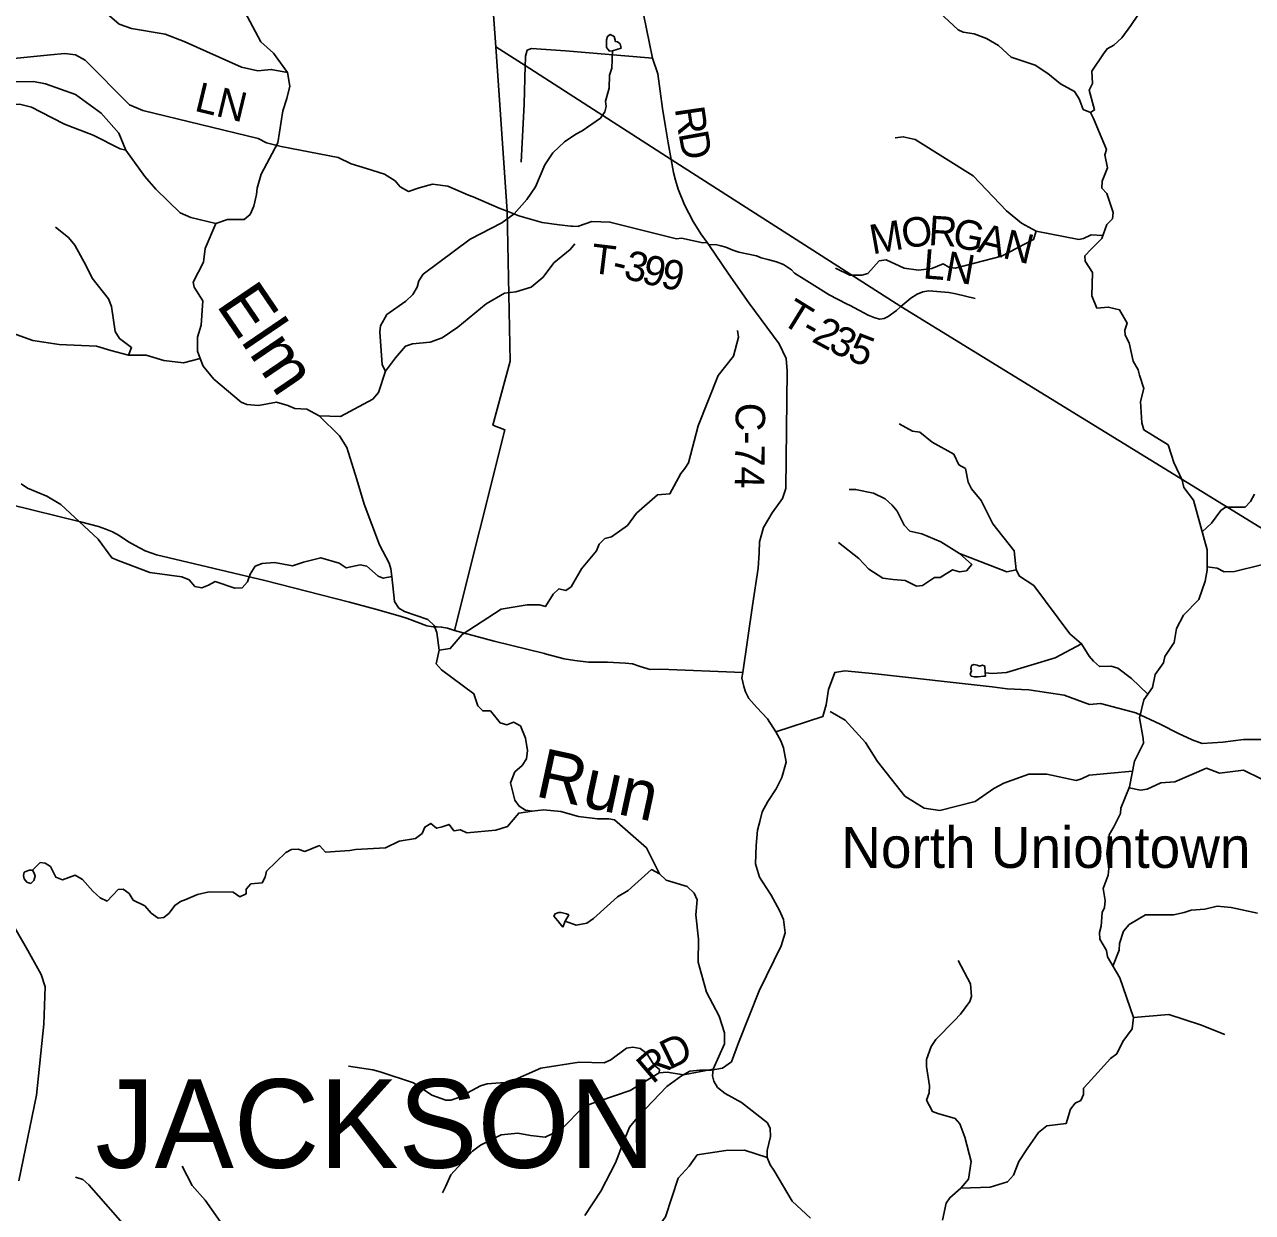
# Model space of a CAD drawing. Extents: x 1525783 to 1900577, y 218250 to 627376.
# Drawn here: x 1673832 to 1686297, y 393753 to 405810 of the extents above; entities that cross this region are included whole.
import ezdxf

# ---------------------------------------------------------------- set-up
doc = ezdxf.new("R2010")
doc.units = 0
for name, color, linetype in [('GM_X_County_Road', 7, 'Continuous'), ('GM_X_County_Road_Text', 7, 'Continuous'), ('GM_X_Minor_Lake', 7, 'Continuous'), ('GM_X_Minor_River', 7, 'Continuous'), ('GM_X_Minor_River_Text', 7, 'Continuous'), ('GM_X_State_Route', 7, 'Continuous'), ('GM_X_Township', 7, 'Continuous'), ('GM_X_Township_Road', 7, 'Continuous'), ('GM_X_Township_Road_Text', 7, 'Continuous'), ('GM_X_Township_ROW', 7, 'Continuous'), ('GM_X_Township_Subdivision', 7, 'Continuous'), ('GM_X_Township_Text', 7, 'Continuous'), ('GM_X_Unincorporated_Text', 7, 'Continuous')]:
    doc.layers.add(name, color=color, linetype=linetype)

msp = doc.modelspace()

# ---------------------------------------------------------------- linework, layer by layer
at = {"layer": 'GM_X_County_Road'}
for points in [[(1680366, 404611), (1680337, 404772), (1680308, 404959), (1680260, 405310), (1680207, 405468), (1680086, 406067)], [(1681460, 398630), (1681375, 398762), (1681266, 398877), (1681184, 398969), (1681150, 399036), (1681133, 399091), (1681115, 399179), (1681125, 399233), (1681221, 399914), (1681279, 400291), (1681290, 400447), (1681293, 400561), (1681335, 400705), (1681420, 400855), (1681526, 401001), (1681561, 401102), (1681572, 402296), (1681563, 402422), (1681494, 402568), (1681184, 402985), (1680979, 403281), (1680779, 403576), (1680761, 403599), (1680698, 403685), (1680618, 403812), (1680531, 403979), (1680468, 404140), (1680439, 404230), (1680421, 404310), (1680396, 404440), (1680366, 404611)], [(1681460, 398630), (1681460, 398630), (1681937, 398788), (1681970, 398904), (1681993, 399061), (1682056, 399234), (1682160, 399252), (1682470, 399220), (1683656, 399089), (1683808, 399067), (1684027, 399059), (1684385, 399003), (1684643, 398908), (1684755, 398919), (1685114, 398823), (1685361, 398709), (1685546, 398616), (1685684, 398550), (1685785, 398513), (1685997, 398526), (1686205, 398555), (1686411, 398553)], [(1679518, 393722), (1679682, 393969), (1679830, 394256), (1679909, 394460), (1679973, 394619), (1680070, 394737), (1680207, 394881), (1680351, 395030), (1680502, 395141), (1680587, 395187), (1680686, 395198), (1680802, 395198), (1680916, 395217), (1681010, 395283), (1681079, 395475), (1681290, 396003), (1681513, 396458), (1681555, 396590), (1681536, 396728), (1681496, 396817), (1681412, 396972), (1681323, 397108), (1681292, 397155), (1681253, 397290), (1681260, 397476), (1681272, 397634), (1681296, 397722), (1681320, 397818), (1681379, 397924), (1681462, 398053), (1681521, 398169), (1681563, 398325), (1681538, 398470), (1681510, 398540), (1681460, 398630)]]:
    msp.add_lwpolyline(points, dxfattribs=at)
at = {"layer": 'GM_X_Minor_Lake'}
for points in [[(1679890, 405571), (1679886, 405585), (1679880, 405613), (1679852, 405635), (1679830, 405639), (1679817, 405690), (1679777, 405710), (1679751, 405689), (1679740, 405655), (1679738, 405612), (1679741, 405576), (1679755, 405558), (1679769, 405540), (1679799, 405542)], [(1679799, 405542), (1679890, 405571)], [(1683585, 399229), (1683580, 399299), (1683556, 399307), (1683526, 399298), (1683504, 399308), (1683470, 399314), (1683445, 399305), (1683439, 399275), (1683445, 399249), (1683432, 399217), (1683442, 399197), (1683472, 399190), (1683514, 399188), (1683571, 399195)], [(1683571, 399195), (1683587, 399197), (1683585, 399229)], [(1673911, 397227), (1673882, 397227), (1673862, 397221), (1673828, 397206), (1673820, 397172), (1673829, 397138), (1673855, 397105), (1673895, 397093), (1673927, 397122), (1673940, 397166), (1673930, 397198)], [(1673930, 397198), (1673911, 397227)], [(1679321, 396711), (1679356, 396773), (1679332, 396785), (1679306, 396792), (1679278, 396798), (1679254, 396796), (1679234, 396791), (1679218, 396785), (1679206, 396759), (1679221, 396739), (1679247, 396712), (1679269, 396682), (1679297, 396650)], [(1679297, 396650), (1679321, 396711)]]:
    msp.add_lwpolyline(points, dxfattribs=at)
at = {"layer": 'GM_X_Minor_River'}
for points in [[(1676500, 405325), (1676336, 405354), (1676199, 405341), (1676035, 405379), (1675452, 405637), (1675259, 405712), (1674918, 405770), (1674792, 405813), (1674600, 405980), (1674457, 406076), (1674200, 406244), (1673874, 406390), (1673662, 406421)], [(1675773, 403791), (1675521, 403852), (1675413, 403899), (1675165, 404139), (1675053, 404269), (1674859, 404536), (1674789, 404709), (1674611, 404910), (1674348, 405099), (1674043, 405209), (1673921, 405231), (1673708, 405229), (1673640, 405250), (1673527, 405366), (1673427, 405558), (1673374, 405628), (1673231, 405762), (1673161, 405827), (1673035, 405953)], [(1675648, 403399), (1675664, 403538), (1675773, 403791), (1675892, 403833), (1676061, 403831), (1676121, 403883), (1676161, 403966), (1676186, 404086), (1676193, 404151), (1676233, 404292), (1676403, 404609), (1676453, 404933), (1676495, 405061), (1676524, 405185), (1676500, 405325), (1676360, 405518), (1676229, 405635), (1676040, 405991)], [(1683120, 405932), (1683309, 405757), (1683362, 405734), (1683471, 405715), (1683596, 405667), (1683718, 405596), (1683849, 405478), (1684091, 405399), (1684220, 405313), (1684347, 405207), (1684491, 405131), (1684538, 405056), (1684579, 404948), (1684653, 404919), (1684684, 404858), (1684762, 404672)], [(1685135, 405904), (1685061, 405799), (1684972, 405676), (1684889, 405601), (1684822, 405565), (1684784, 405512)], [(1677497, 402292), (1677461, 402357), (1677437, 402690), (1677446, 402752), (1677508, 402867), (1677702, 403003), (1677775, 403069), (1677818, 403144), (1677835, 403208), (1677878, 403276), (1678357, 403631), (1678676, 403799), (1678802, 403890), (1678932, 404035), (1679020, 404164), (1679113, 404385), (1679195, 404509), (1679312, 404619), (1679428, 404698), (1679492, 404733), (1679678, 404860), (1679723, 404925), (1679736, 404979), (1679729, 405033), (1679768, 405165), (1679770, 405297), (1679795, 405367), (1679799, 405542)], [(1684653, 404919), (1684695, 404944), (1684641, 405143), (1684674, 405211), (1684666, 405338), (1684784, 405512)], [(1674859, 404536), (1674801, 404550), (1674530, 404688), (1674238, 404800), (1673995, 404923), (1673903, 404970), (1673781, 405002), (1673510, 404983), (1673401, 404916), (1673299, 404791)], [(1684779, 403670), (1684660, 403676), (1684583, 403637), (1684533, 403629), (1684100, 403713), (1683953, 403793), (1683800, 403919), (1683463, 404276), (1682874, 404642), (1682752, 404671), (1682671, 404660)], [(1684762, 404672), (1684815, 404541), (1684800, 404487), (1684827, 404357), (1684771, 404219), (1684767, 404151), (1684820, 404095), (1684882, 403904), (1684875, 403838), (1684819, 403779), (1684768, 403639)], [(1674886, 402455), (1674919, 402532), (1674796, 402622), (1674751, 402695), (1674714, 402948), (1674685, 403026), (1674519, 403235), (1674456, 403362), (1674342, 403572), (1674277, 403649), (1674146, 403753)], [(1684100, 403713), (1684075, 403627), (1683750, 403460), (1683279, 403338), (1683215, 403349), (1683158, 403382), (1683043, 403335), (1682908, 403318), (1682762, 403338), (1682578, 403421), (1682508, 403412), (1682392, 403285), (1682332, 403265), (1682211, 403267), (1682066, 403339)], [(1684768, 403639), (1684660, 403532), (1684597, 403462), (1684598, 403410), (1684675, 403293), (1684666, 403056), (1684719, 402933)], [(1676823, 401838), (1677040, 401833), (1677369, 402009), (1677424, 402075), (1677497, 402292), (1677597, 402429), (1677698, 402546), (1677769, 402570), (1677948, 402585), (1678073, 402632), (1678232, 402738), (1678518, 402975), (1678704, 403085), (1678818, 403098), (1678976, 403144), (1679095, 403245), (1679205, 403392), (1679371, 403528), (1679418, 403584)], [(1681809, 393694), (1681626, 393869), (1681438, 394182), (1681402, 394238), (1681369, 394311), (1681370, 394383), (1681406, 394525), (1681401, 394605), (1681375, 394662), (1681109, 394869), (1680943, 394962), (1680868, 395023), (1680829, 395087), (1680815, 395140), (1680822, 395206), (1680937, 395463), (1680937, 395575), (1680885, 395744), (1680755, 395988), (1680738, 396051), (1680669, 396292), (1680675, 396528), (1680646, 396775), (1680660, 396925), (1680629, 396994), (1680559, 397063), (1680346, 397126), (1680278, 397191), (1680145, 397453), (1679821, 397738), (1679763, 397750), (1679647, 397748), (1679454, 397772), (1679277, 397822), (1679100, 397839), (1678986, 397826), (1678916, 397837), (1678852, 397878), (1678810, 397938), (1678766, 398115), (1678810, 398225), (1678883, 398290), (1678928, 398358), (1678937, 398442), (1678916, 398568), (1678868, 398691), (1678796, 398730), (1678727, 398703), (1678659, 398722), (1678561, 398843), (1678484, 398844), (1678435, 398895), (1678392, 399018), (1678064, 399262), (1678011, 399323), (1678040, 399461), (1678018, 399640), (1677989, 399710), (1677926, 399773), (1677688, 399854), (1677632, 399887), (1677587, 399954), (1677560, 400209), (1677549, 400285), (1677533, 400343), (1677435, 400529), (1677280, 400942), (1677204, 401191), (1677102, 401517), (1677029, 401635), (1676823, 401838), (1676697, 401905), (1676577, 401913), (1676505, 401944), (1676391, 401979), (1676206, 401945), (1676088, 401953), (1676030, 401976), (1675752, 402211), (1675645, 402343), (1675614, 402420), (1675589, 402496), (1675589, 402638), (1675624, 402760), (1675643, 403005), (1675553, 403146), (1675545, 403196), (1675648, 403399)], [(1675614, 402420), (1675447, 402376), (1675247, 402402), (1675065, 402456), (1674886, 402455), (1674708, 402503), (1674562, 402547), (1674183, 402563), (1673917, 402605), (1673747, 402665), (1673544, 402760), (1673415, 402880), (1673379, 403084)], [(1684719, 402933), (1684834, 402942), (1684948, 402913), (1685025, 402780), (1685000, 402708), (1685006, 402658), (1685045, 402581), (1685087, 402393), (1685138, 402304), (1685149, 402252), (1685196, 402116), (1685161, 401984), (1685175, 401767), (1685196, 401697), (1685442, 401543), (1685477, 401440), (1685500, 401366), (1685582, 401185), (1685599, 401111), (1685698, 400984), (1685839, 400478), (1685837, 400272), (1685818, 400162), (1685754, 399974), (1685597, 399814), (1685525, 399680), (1685502, 399539), (1685407, 399397), (1685394, 399331), (1685311, 399214), (1685282, 399082), (1685195, 398955), (1685151, 398775), (1685189, 398565), (1685192, 398515), (1685100, 398334), (1685048, 398074), (1684962, 397857), (1684957, 397801), (1684890, 397667), (1684843, 397586), (1684819, 397394), (1684840, 397243), (1684831, 397175), (1684780, 397040), (1684803, 396918), (1684794, 396848), (1684770, 396796), (1684760, 396660), (1684746, 396594), (1684749, 396526), (1684814, 396411), (1684825, 396347), (1684951, 396136), (1685091, 395732), (1685077, 395616), (1684982, 395487), (1684919, 395363), (1684855, 395316), (1684630, 395065)], [(1678040, 399461), (1678153, 399476), (1678273, 399619), (1678671, 399876), (1678935, 399919), (1679059, 399922), (1679119, 399903), (1679199, 400030), (1679256, 400082), (1679326, 400067), (1679380, 400104), (1679485, 400285), (1679639, 400470), (1679666, 400536), (1679723, 400595), (1679790, 400612), (1679952, 400725), (1680045, 400852), (1680256, 401038), (1680383, 401048), (1680494, 401253), (1680534, 401305), (1680571, 401361), (1680670, 401736), (1680873, 402247), (1681028, 402445), (1681080, 402637), (1681069, 402706)], [(1682711, 401759), (1682846, 401683), (1682920, 401673), (1683047, 401573), (1683265, 401448), (1683316, 401343), (1683385, 401304), (1683410, 401165), (1683445, 401097), (1683542, 400981), (1683663, 400743), (1683879, 400470), (1683897, 400275), (1683932, 400211), (1684077, 400115), (1684442, 399627), (1684562, 399526), (1684640, 399398), (1684683, 399348)], [(1677560, 400209), (1677473, 400190), (1677421, 400212), (1677306, 400312), (1677238, 400325), (1677097, 400295), (1677026, 400342), (1676838, 400398), (1676665, 400352), (1676552, 400317), (1676368, 400350), (1676245, 400341), (1676173, 400312), (1676122, 400232), (1676094, 400153), (1676040, 400093), (1675965, 400088), (1675768, 400157), (1675699, 400121), (1675630, 400094), (1675562, 400107), (1675503, 400174), (1675427, 400205), (1675105, 400249), (1674783, 400371), (1674717, 400398), (1674579, 400588), (1674200, 400940), (1674059, 401023), (1673861, 401106), (1673799, 401147)], [(1683897, 400275), (1683804, 400256), (1683323, 400443), (1683134, 400561), (1682942, 400642), (1682820, 400667), (1682760, 400728), (1682692, 400870), (1682640, 400932), (1682569, 400995), (1682451, 401055), (1682269, 401091), (1682203, 401090)], [(1685788, 400662), (1685882, 400748), (1685975, 400879), (1686025, 400910), (1686223, 400910), (1686279, 400970), (1686318, 401042)], [(1683323, 400443), (1683448, 400331), (1683393, 400266), (1683323, 400256), (1683253, 400277), (1683127, 400199), (1683071, 400197), (1682946, 400117), (1682885, 400109), (1682772, 400169), (1682651, 400178), (1682545, 400192), (1682404, 400284), (1682301, 400391), (1682096, 400552)], [(1685837, 400306), (1685939, 400293), (1686010, 400254), (1686114, 400259), (1686389, 400328), (1686497, 400349), (1686623, 400336), (1686740, 400245), (1686844, 400118), (1686952, 400069), (1687223, 400026), (1687555, 399902), (1687690, 399813)], [(1684562, 399526), (1684293, 399383), (1683800, 399234), (1683659, 399224), (1683585, 399229)], [(1685235, 399015), (1685069, 399173), (1684930, 399276), (1684864, 399297), (1684744, 399294), (1684683, 399348)], [(1682011, 398839), (1682161, 398749), (1682369, 398524), (1682491, 398330), (1682769, 397980), (1682963, 397857), (1683125, 397833), (1683483, 397925), (1683671, 398057), (1683774, 398112), (1684028, 398201), (1684209, 398201), (1684507, 398139), (1684563, 398154), (1684638, 398192)], [(1684638, 398192), (1685080, 398232)], [(1685044, 398064), (1685161, 398039), (1685229, 398048), (1685368, 398115), (1685510, 398125), (1685829, 398262), (1685964, 398211), (1686206, 398241), (1686387, 398155), (1686459, 398136)], [(1678986, 397826), (1678849, 397806), (1678735, 397671), (1678616, 397632), (1678323, 397606), (1678257, 397638), (1678191, 397625), (1678143, 397692), (1678071, 397667), (1678015, 397653), (1677955, 397702), (1677896, 397665), (1677867, 397601), (1677801, 397550), (1677634, 397522), (1677495, 397455), (1677191, 397437), (1677133, 397428), (1676888, 397409), (1676825, 397476), (1676677, 397417), (1676610, 397440), (1676543, 397437), (1676485, 397406), (1676288, 397218), (1676275, 397156), (1676244, 397100), (1676130, 397087), (1676083, 397036), (1676080, 396986), (1676018, 396958), (1675950, 397003), (1675705, 397006), (1675589, 396980), (1675470, 396931), (1675415, 396908), (1675357, 396870), (1675300, 396791), (1675245, 396747), (1675189, 396740), (1675117, 396791), (1675052, 396864), (1674934, 396924), (1674895, 396990), (1674833, 397033), (1674783, 397032), (1674669, 396913), (1674599, 396948), (1674524, 397013), (1674419, 397132), (1674347, 397175), (1674216, 397129), (1674148, 397156), (1674094, 397265), (1674042, 397299), (1673990, 397304)], [(1673990, 397304), (1673911, 397227)], [(1680278, 397191), (1680196, 397234), (1679961, 397020), (1679850, 396957), (1679607, 396736), (1679540, 396691), (1679433, 396670), (1679321, 396711)], [(1684881, 396254), (1684944, 396414), (1684946, 396482), (1684989, 396607), (1685044, 396675), (1685213, 396775), (1685494, 396773), (1685605, 396796), (1685675, 396821), (1685813, 396831), (1685939, 396862), (1686081, 396849), (1686350, 396792)], [(1683337, 393998), (1683415, 394092), (1683441, 394270), (1683378, 394519), (1683325, 394654), (1683280, 394707), (1683102, 394759), (1683048, 394779), (1682989, 394892), (1683014, 394968), (1683017, 395040), (1682987, 395235), (1682988, 395305), (1683036, 395437), (1683083, 395507), (1683272, 395703), (1683335, 395766), (1683428, 395893), (1683445, 395945), (1683435, 396074), (1683311, 396312)], [(1685091, 395732), (1685449, 395762), (1685771, 395659), (1686016, 395561)], [(1680274, 395170), (1680276, 395204), (1680223, 395247), (1680148, 395366), (1680080, 395417), (1680006, 395430), (1679944, 395421), (1679782, 395303), (1679717, 395273), (1679461, 395280), (1679073, 395217), (1678750, 395075), (1678527, 395059), (1678459, 395040), (1678240, 394919), (1678160, 394892), (1678110, 394894), (1677968, 394944), (1677781, 395069), (1677441, 395181), (1677367, 395202), (1677121, 395239)], [(1680822, 395206), (1680520, 395149), (1680354, 395177), (1680274, 395170), (1679979, 394992), (1679513, 394833), (1679278, 394595), (1679116, 394517), (1678968, 394535), (1678840, 394557), (1678669, 394541), (1678461, 394435), (1678378, 394376), (1678159, 394136), (1678105, 394012), (1678076, 393953)], [(1684630, 395065), (1684582, 395013), (1684581, 394951), (1684554, 394891), (1684499, 394864), (1684449, 394802), (1684407, 394657), (1684210, 394631), (1684125, 394566), (1684010, 394399), (1683925, 394272), (1683871, 394130), (1683812, 394063), (1683634, 394009), (1683337, 393998), (1683224, 393903), (1683189, 393848), (1683151, 393676)], [(1681369, 394311), (1681139, 394384), (1680951, 394382), (1680661, 394338), (1680579, 394223), (1680466, 394100), (1680337, 393708), (1680149, 393456), (1679993, 393310), (1679770, 393184), (1679458, 392881), (1679056, 392632), (1678937, 392587), (1678682, 392556), (1678340, 392482)], [(1675881, 393571), (1675666, 393878), (1675533, 394028), (1675431, 394224)], [(1675304, 392792), (1675301, 392880), (1675432, 393085), (1675440, 393149), (1675395, 393350), (1675363, 393423), (1675300, 393490), (1675222, 393521), (1675022, 393537), (1674956, 393534), (1674900, 393561), (1674484, 394033), (1674422, 394088), (1674349, 394113)]]:
    msp.add_lwpolyline(points, dxfattribs=at)
at = {"layer": 'GM_X_State_Route'}
msp.add_lwpolyline([(1673534, 396985), (1673865, 396413), (1674001, 396170), (1674041, 396043), (1674028, 395663), (1673954, 394944), (1673773, 394073)], dxfattribs=at)
at = {"layer": 'GM_X_Township'}
for points in [[(1699164, 420184), (1695772, 414672), (1695360, 414002), (1694863, 409438), (1694651, 408579), (1692963, 401404), (1692960, 401391), (1692916, 400719), (1692619, 395862), (1688475, 399440), (1688322, 399564), (1688208, 399673), (1687479, 400030), (1682729, 402947), (1680396, 404440), (1678915, 405396), (1678615, 405583), (1678537, 406652), (1678285, 411417), (1677923, 418276)], [(1678537, 406652), (1678615, 405583), (1678730, 403916), (1678761, 402393), (1678587, 401744), (1678708, 401695), (1678195, 399659), (1678127, 399682), (1678066, 399694), (1678021, 399697), (1677980, 399696), (1677917, 399708), (1677721, 399780), (1677646, 399807), (1677393, 399878), (1677131, 399946), (1676270, 400168), (1675172, 400429), (1675057, 400470), (1674956, 400521), (1674887, 400560), (1674792, 400623), (1674726, 400663), (1674657, 400690), (1674584, 400714), (1674401, 400764), (1673685, 400938)], [(1673685, 400938), (1674401, 400764), (1674584, 400714), (1674657, 400690), (1674726, 400663), (1674792, 400623), (1674887, 400560), (1674956, 400521), (1675057, 400470), (1675172, 400429), (1676270, 400168), (1677131, 399946), (1677393, 399878), (1677646, 399807), (1677721, 399780), (1677917, 399708), (1677980, 399696), (1678021, 399697), (1678066, 399694), (1678127, 399682), (1678195, 399659), (1678708, 401695), (1678587, 401744), (1678761, 402393), (1678730, 403916), (1678615, 405583), (1678915, 405396), (1680396, 404440), (1682729, 402947), (1687479, 400030)]]:
    msp.add_lwpolyline(points, dxfattribs=at)
at = {"layer": 'GM_X_Township_Road'}
for points in [[(1672136, 405792), (1673336, 405433), (1673416, 405435), (1674096, 405504), (1674242, 405516), (1674349, 405504), (1674447, 405449), (1674897, 404995), (1675031, 404938), (1676203, 404653), (1676287, 404609), (1676437, 404574), (1677014, 404460), (1677146, 404398), (1677303, 404349), (1677487, 404292), (1677593, 404224), (1677645, 404163), (1677729, 404117), (1677837, 404153), (1677972, 404190), (1678026, 404183), (1678074, 404177)], [(1679455, 403763), (1679591, 403810), (1679775, 403805), (1680451, 403635), (1680501, 403641), (1680719, 403594), (1680761, 403599)], [(1680779, 403576), (1680846, 403577), (1680900, 403565), (1680950, 403551), (1681023, 403520), (1681083, 403499), (1681261, 403461), (1681309, 403444), (1681377, 403425), (1681466, 403402), (1681536, 403375), (1681616, 403321), (1681649, 403287), (1681746, 403227), (1681853, 403159), (1682000, 403068), (1682177, 402976)], [(1682177, 402976), (1682213, 402957), (1682395, 402859), (1682462, 402832), (1682514, 402821), (1682560, 402828), (1682600, 402848), (1682685, 402908), (1682729, 402947), (1682829, 403032), (1682893, 403072), (1682952, 403097), (1683013, 403108), (1683214, 403092), (1683285, 403076), (1683482, 403029)], [(1673275, 401046), (1673685, 400938), (1674401, 400764), (1674584, 400714), (1674657, 400690), (1674726, 400663), (1674792, 400623), (1674887, 400560), (1674956, 400521), (1675057, 400470), (1675172, 400429), (1676270, 400168), (1677131, 399946), (1677393, 399878), (1677646, 399807), (1677721, 399780), (1677917, 399708), (1677980, 399696), (1677986, 399696)], [(1677986, 399696), (1678021, 399697), (1678066, 399694), (1678127, 399682), (1678195, 399659), (1678600, 399552), (1679110, 399425), (1679117, 399423)], [(1679117, 399423), (1679310, 399371), (1679417, 399355), (1679557, 399337), (1679750, 399338), (1679932, 399327), (1680002, 399321), (1680082, 399293), (1680183, 399264), (1680289, 399266), (1681125, 399233)]]:
    msp.add_lwpolyline(points, dxfattribs=at)
at = {"layer": 'GM_X_Township_ROW'}
for points in [[(1678074, 404177), (1678128, 404170), (1678338, 404080), (1678387, 404060)], [(1678387, 404060), (1678651, 403948), (1678730, 403916), (1678851, 403867), (1679088, 403802), (1679260, 403777), (1679376, 403763), (1679393, 403763), (1679454, 403762), (1679455, 403763)]]:
    msp.add_lwpolyline(points, dxfattribs=at)
at = {"layer": 'GM_X_Township_Subdivision'}
for points in [[(1678917, 405470), (1678917, 405488), (1678935, 405549), (1678979, 405567), (1679325, 405544), (1680207, 405468)], [(1678872, 404412), (1678904, 405002), (1678915, 405396), (1678917, 405470)]]:
    msp.add_lwpolyline(points, dxfattribs=at)

# ---------------------------------------------------------------- texts
at = {"layer": 'GM_X_County_Road_Text'}
for s, rotation, p in [('R', 278.3625, (1680432, 404959)), ('D', 280.3311, (1680470, 404704)), ('C-74', 269.3129, (1681052, 401973)), ('D', 26.0046, (1680378, 395198)), ('R', 40.5632, (1680208, 395049))]:
    msp.add_text(s, height=300, rotation=rotation, dxfattribs=at).set_placement(p)
at = {"layer": 'GM_X_Minor_River_Text'}
for s, rotation, p in [('Elm', 304.188, (1675770, 402965)), ('Run', 347.7837, (1679004, 397980))]:
    msp.add_text(s, height=500, rotation=rotation, dxfattribs=at).set_placement(p)
at = {"layer": 'GM_X_Township_Road_Text'}
for s, rotation, p in [('LN', 346.4639, (1675546, 404937)), ('M', 10.2383, (1682440, 403476)), ('O', 8.8029, (1682758, 403534)), ('R', 356.4069, (1683002, 403573)), ('G', 348.2278, (1683237, 403559)), ('A', 346.4391, (1683493, 403506)), ('N', 346.4428, (1683750, 403444)), ('T', 352.9882, (1679569, 403291)), ('3', 345.8262, (1679901, 403237)), ('L', 355.5257, (1682946, 403234)), ('N', 349.8232, (1683162, 403218)), ('-', 346.6397, (1679783, 403265)), ('9', 346.2307, (1680083, 403191)), ('9', 349.0381, (1680278, 403144)), ('T', 328.2887, (1681498, 402786)), ('-', 330.6001, (1681700, 402661)), ('2', 331.885, (1681812, 402598)), ('3', 332.9329, (1681979, 402509)), ('5', 339.0056, (1682174, 402411))]:
    msp.add_text(s, height=300, rotation=rotation, dxfattribs=at).set_placement(p)
at = {"layer": 'GM_X_Township_Text'}
msp.add_text('JACKSON', height=900, rotation=0, dxfattribs=at).set_placement((1674551, 394206))
at = {"layer": 'GM_X_Unincorporated_Text'}
msp.add_text('North Uniontown', height=417, rotation=0, dxfattribs=at).set_placement((1682123, 397250))

doc.saveas('drawing.dxf')
